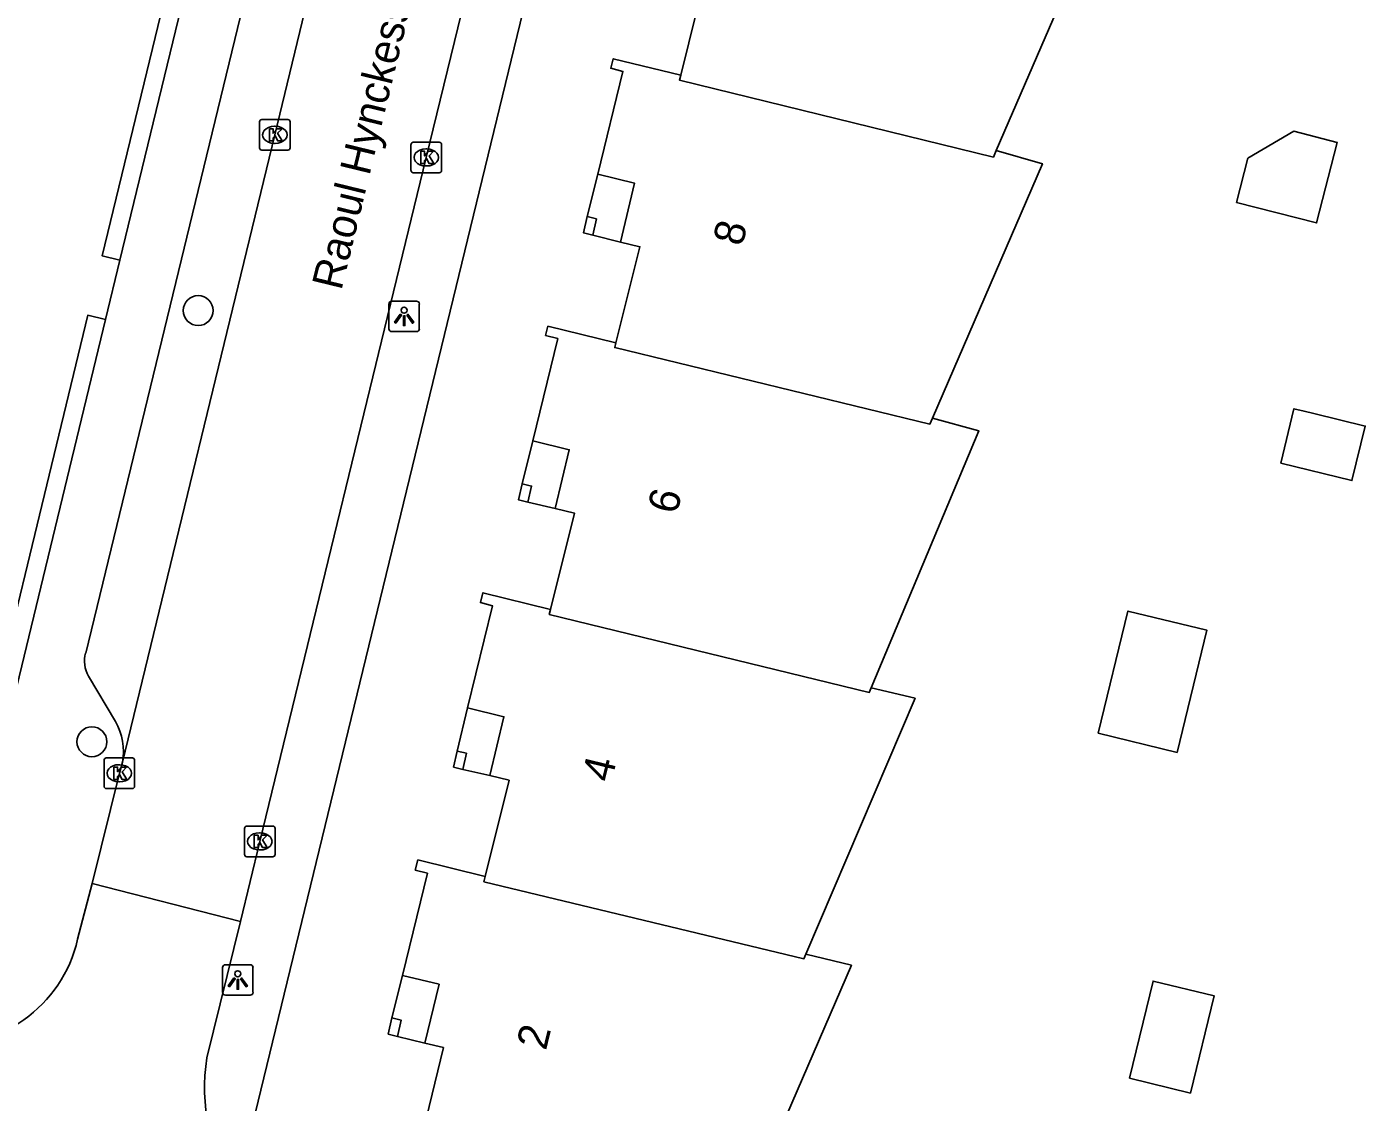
# Model space of a CAD drawing. Extents: x 163268 to 164360, y 381529 to 382285.
# Drawn here: x 164033.56 to 164077.37, y 382074.7 to 382109.89 of the extents above; entities that cross this region are included whole.
import ezdxf

# ---------------------------------------------------------------- set-up
doc = ezdxf.new("R2010")
doc.units = 0
for name, color, linetype in [('IMGEO_Boom', 7, 'Continuous'), ('IMGEO_Haag', 7, 'Continuous'), ('IMGEO_Kolk', 7, 'Continuous'), ('IMGEO_Lichtpunt', 7, 'Continuous'), ('IMGEO_Openbare_ruimte_label', 7, 'Continuous'), ('IMGEO_Pand', 7, 'Continuous'), ('IMGEO_Pand_nummerreeks', 7, 'Continuous'), ('IMGEO_Pand_overbouw', 7, 'Continuous'), ('IMGEO_Rijbaan_lokaal_open', 7, 'Continuous'), ('IMGEO_Voetpad_open', 7, 'Continuous')]:
    doc.layers.add(name, color=color, linetype=linetype)

msp = doc.modelspace()

# ---------------------------------------------------------------- linework, layer by layer
at = {"layer": 'IMGEO_Boom'}
for centre in [(164039.169, 382100.607), (164035.69, 382086.497)]:
    msp.add_circle(centre, 0.489, dxfattribs=at)
at = {"layer": 'IMGEO_Haag'}
for points in [[(164036.608, 382102.251), (164036.024, 382102.399), (164042.415, 382128.743), (164042.999, 382128.602)], [(164031.276, 382082.812), (164035.554, 382100.455), (164036.138, 382100.312)]]:
    msp.add_lwpolyline(points, dxfattribs=at)
at = {"layer": 'IMGEO_Kolk'}
for p, q in [((164041.177, 382105.933), (164041.177, 382106.785)), ((164041.252, 382106.859), (164042.104, 382106.859)), ((164041.665, 382106.639), (164041.69, 382106.639)), ((164042.178, 382106.785), (164042.178, 382105.933)), ((164041.688, 382106.079), (164041.663, 382106.079)), ((164046.134, 382105.192), (164046.134, 382106.044)), ((164046.209, 382106.118), (164047.061, 382106.118)), ((164047.135, 382106.044), (164047.135, 382105.192)), ((164042.104, 382105.859), (164041.252, 382105.859)), ((164046.622, 382105.898), (164046.647, 382105.898)), ((164046.645, 382105.338), (164046.62, 382105.338)), ((164047.061, 382105.118), (164046.209, 382105.118)), ((164036.086, 382085.04), (164036.086, 382085.892)), ((164036.161, 382085.966), (164037.013, 382085.966)), ((164037.087, 382085.892), (164037.087, 382085.04)), ((164036.574, 382085.746), (164036.599, 382085.746)), ((164036.597, 382085.186), (164036.572, 382085.186)), ((164037.013, 382084.966), (164036.161, 382084.966)), ((164040.758, 382083.735), (164041.61, 382083.735)), ((164040.683, 382082.809), (164040.683, 382083.661)), ((164041.171, 382083.515), (164041.196, 382083.515)), ((164041.684, 382083.661), (164041.684, 382082.809)), ((164041.194, 382082.955), (164041.169, 382082.955)), ((164041.61, 382082.735), (164040.758, 382082.735))]:
    msp.add_line(p, q, dxfattribs=at)
for points in [[(164041.177, 382105.933), (164041.177, 382106.785)], [(164041.252, 382106.859), (164042.104, 382106.859)], [(164041.498, 382106.559), (164041.621, 382106.559), (164041.621, 382106.408), (164041.751, 382106.559), (164041.915, 382106.559), (164041.769, 382106.408), (164041.922, 382106.159), (164041.77, 382106.159), (164041.685, 382106.323), (164041.621, 382106.256), (164041.621, 382106.159), (164041.498, 382106.159), (164041.498, 382106.559)], [(164042.178, 382106.785), (164042.178, 382105.933)], [(164046.134, 382105.192), (164046.134, 382106.044)], [(164046.209, 382106.118), (164047.061, 382106.118)], [(164047.135, 382106.044), (164047.135, 382105.192)], [(164042.104, 382105.859), (164041.252, 382105.859)], [(164046.455, 382105.818), (164046.578, 382105.818), (164046.578, 382105.667), (164046.708, 382105.818), (164046.872, 382105.818), (164046.726, 382105.667), (164046.879, 382105.418), (164046.727, 382105.418), (164046.642, 382105.582), (164046.578, 382105.515), (164046.578, 382105.418), (164046.455, 382105.418), (164046.455, 382105.818)], [(164047.061, 382105.118), (164046.209, 382105.118)], [(164036.086, 382085.04), (164036.086, 382085.892)], [(164036.161, 382085.966), (164037.013, 382085.966)], [(164037.087, 382085.892), (164037.087, 382085.04)], [(164036.407, 382085.666), (164036.53, 382085.666), (164036.53, 382085.515), (164036.66, 382085.666), (164036.824, 382085.666), (164036.678, 382085.515), (164036.831, 382085.266), (164036.679, 382085.266), (164036.594, 382085.43), (164036.53, 382085.363), (164036.53, 382085.266), (164036.407, 382085.266), (164036.407, 382085.666)], [(164037.013, 382084.966), (164036.161, 382084.966)], [(164040.758, 382083.735), (164041.61, 382083.735)], [(164040.683, 382082.809), (164040.683, 382083.661)], [(164041.004, 382083.435), (164041.127, 382083.435), (164041.127, 382083.284), (164041.257, 382083.435), (164041.421, 382083.435), (164041.275, 382083.284), (164041.428, 382083.035), (164041.276, 382083.035), (164041.191, 382083.199), (164041.127, 382083.132), (164041.127, 382083.035), (164041.004, 382083.035), (164041.004, 382083.435)], [(164041.684, 382083.661), (164041.684, 382082.809)], [(164041.61, 382082.735), (164040.758, 382082.735)]]:
    msp.add_lwpolyline(points, dxfattribs=at)
for centre, start, end in [((164041.254, 382106.783), 91.552, 178.448), ((164041.254, 382106.783), 91.552, 178.448), ((164042.102, 382106.783), 1.552, 88.448), ((164042.102, 382106.783), 1.552, 88.448), ((164046.211, 382106.042), 91.552, 178.448), ((164046.211, 382106.042), 91.552, 178.448), ((164047.059, 382106.042), 1.552, 88.448), ((164047.059, 382106.042), 1.552, 88.448), ((164041.254, 382105.935), 181.552, 268.448), ((164041.254, 382105.935), 181.552, 268.448), ((164042.102, 382105.935), 271.552, 358.448), ((164042.102, 382105.935), 271.552, 358.448), ((164046.211, 382105.194), 181.552, 268.448), ((164046.211, 382105.194), 181.552, 268.448), ((164047.059, 382105.194), 271.552, 358.448), ((164047.059, 382105.194), 271.552, 358.448), ((164036.163, 382085.89), 91.552, 178.448), ((164036.163, 382085.89), 91.552, 178.448), ((164037.011, 382085.89), 1.552, 88.448), ((164037.011, 382085.89), 1.552, 88.448), ((164036.163, 382085.042), 181.552, 268.448), ((164036.163, 382085.042), 181.552, 268.448), ((164037.011, 382085.042), 271.552, 358.448), ((164037.011, 382085.042), 271.552, 358.448), ((164040.76, 382083.659), 91.552, 178.448), ((164040.76, 382083.659), 91.552, 178.448), ((164041.608, 382083.659), 1.552, 88.448), ((164041.608, 382083.659), 1.552, 88.448), ((164040.76, 382082.811), 181.552, 268.448), ((164040.76, 382082.811), 181.552, 268.448), ((164041.608, 382082.811), 271.552, 358.448), ((164041.608, 382082.811), 271.552, 358.448)]:
    msp.add_arc(centre, 0.0765, start, end, dxfattribs=at)
for centre, major_axis, ratio, start_param, end_param in [((164041.664, 382106.359), (-0.387, 0.002), 0.722429, 4.712389, 7.853982), ((164041.689, 382106.359), (-0.39, 0.002), 0.717154, 1.570796, 4.712389), ((164046.621, 382105.618), (-0.387, 0.002), 0.722429, 4.712389, 7.853982), ((164046.646, 382105.618), (-0.39, 0.002), 0.717154, 1.570796, 4.712389), ((164036.573, 382085.466), (-0.387, 0.002), 0.722429, 4.712389, 7.853982), ((164036.598, 382085.466), (-0.39, 0.002), 0.717154, 1.570796, 4.712389), ((164041.17, 382083.235), (-0.387, 0.002), 0.722429, 4.712389, 7.853982), ((164041.195, 382083.235), (-0.39, 0.002), 0.717154, 1.570796, 4.712389)]:
    msp.add_ellipse(centre, major_axis=major_axis, ratio=ratio, start_param=start_param, end_param=end_param, dxfattribs=at)
at = {"layer": 'IMGEO_Lichtpunt'}
for p, q in [((164045.411, 382100.821), (164045.411, 382100.014)), ((164045.411, 382100.821), (164045.411, 382100.014)), ((164046.313, 382100.916), (164045.505, 382100.916)), ((164046.313, 382100.916), (164045.505, 382100.916)), ((164046.407, 382100.014), (164046.407, 382100.821)), ((164046.407, 382100.014), (164046.407, 382100.821)), ((164045.505, 382099.92), (164046.313, 382099.92)), ((164045.505, 382099.92), (164046.313, 382099.92)), ((164039.966, 382079.105), (164039.966, 382078.298)), ((164039.966, 382079.105), (164039.966, 382078.298)), ((164040.868, 382079.2), (164040.06, 382079.2)), ((164040.868, 382079.2), (164040.06, 382079.2)), ((164040.962, 382078.298), (164040.962, 382079.105)), ((164040.962, 382078.298), (164040.962, 382079.105)), ((164040.06, 382078.204), (164040.868, 382078.204)), ((164040.06, 382078.204), (164040.868, 382078.204))]:
    msp.add_line(p, q, dxfattribs=at)
for points in [[(164045.785, 382100.485), (164045.824, 382100.457), (164045.636, 382100.195), (164045.598, 382100.222), (164045.785, 382100.485)], [(164045.887, 382100.437), (164045.934, 382100.437), (164045.934, 382100.115), (164045.887, 382100.115), (164045.887, 382100.437)], [(164045.997, 382100.457), (164046.035, 382100.484), (164046.222, 382100.222), (164046.183, 382100.194), (164045.997, 382100.457)], [(164040.34, 382078.769), (164040.379, 382078.741), (164040.191, 382078.479), (164040.153, 382078.506), (164040.34, 382078.769)], [(164040.442, 382078.721), (164040.489, 382078.721), (164040.489, 382078.399), (164040.442, 382078.399), (164040.442, 382078.721)], [(164040.552, 382078.741), (164040.59, 382078.768), (164040.777, 382078.506), (164040.738, 382078.478), (164040.552, 382078.741)]]:
    msp.add_lwpolyline(points, dxfattribs=at)
for centre in [(164045.91, 382100.619), (164040.465, 382078.903)]:
    msp.add_circle(centre, 0.0994, dxfattribs=at)
for centre, start, end in [((164045.505, 382100.821), 90, 180), ((164045.505, 382100.821), 90, 180), ((164046.313, 382100.821), 0, 90), ((164046.313, 382100.821), 0, 90), ((164045.505, 382100.014), 180, 270), ((164045.505, 382100.014), 180, 270), ((164046.313, 382100.014), 270, 0), ((164046.313, 382100.014), 270, 360), ((164040.06, 382079.105), 90, 180), ((164040.06, 382079.105), 90, 180), ((164040.868, 382079.105), 0, 90), ((164040.868, 382079.105), 0, 90), ((164040.06, 382078.298), 180, 270), ((164040.06, 382078.298), 180, 270), ((164040.868, 382078.298), 270, 0), ((164040.868, 382078.298), 270, 360)]:
    msp.add_arc(centre, 0.0946, start, end, dxfattribs=at)
at = {"layer": 'IMGEO_Pand'}
for points in [[(164057.085, 382117.042), (164054.884, 382117.582), (164054.802, 382117.268), (164055.199, 382117.165), (164054.385, 382113.823), (164055.575, 382113.531), (164055.113, 382111.608), (164055.744, 382111.456), (164054.962, 382108.305)], [(164065.293, 382105.846), (164068.887, 382114.159), (164067.386, 382114.609)], [(164054.962, 382108.305), (164052.755, 382108.847), (164052.674, 382108.538), (164053.071, 382108.435), (164052.251, 382105.068), (164053.455, 382104.772), (164052.993, 382102.85), (164053.625, 382102.698), (164052.842, 382099.547)], [(164065.293, 382105.846), (164065.199, 382105.63), (164054.923, 382108.148), (164054.962, 382108.305)], [(164073.159, 382104.147), (164075.776, 382103.478), (164076.448, 382106.111), (164075.032, 382106.473), (164073.528, 382105.592), (164073.159, 382104.147)], [(164063.201, 382097.083), (164066.802, 382105.412), (164065.293, 382105.846)], [(164052.202, 382103.606), (164051.897, 382103.681), (164051.777, 382103.154), (164052.082, 382103.079), (164052.202, 382103.606)], [(164052.842, 382099.547), (164050.618, 382100.093), (164050.54, 382099.792), (164050.937, 382099.689), (164050.123, 382096.347), (164051.313, 382096.055), (164050.851, 382094.132), (164051.482, 382093.98), (164050.7, 382090.829)], [(164052.842, 382099.547), (164052.804, 382099.396), (164063.118, 382096.892), (164063.201, 382097.083)], [(164074.602, 382095.612), (164076.936, 382095.044), (164077.37, 382096.826), (164075.688, 382097.236), (164075.366, 382097.314), (164075.036, 382097.395), (164074.602, 382095.612)], [(164061.198, 382088.256), (164064.72, 382096.672), (164063.201, 382097.083)], [(164050.079, 382094.863), (164049.774, 382094.938), (164049.654, 382094.411), (164049.959, 382094.336), (164050.079, 382094.863)], [(164048.565, 382082.088), (164049.347, 382085.239), (164048.716, 382085.391), (164049.178, 382087.314), (164047.988, 382087.606), (164048.802, 382090.948), (164048.405, 382091.051), (164048.489, 382091.372), (164050.7, 382090.829)], [(164050.7, 382090.829), (164050.659, 382090.663), (164061.134, 382088.109), (164061.198, 382088.256)], [(164068.624, 382086.773), (164071.211, 382086.146), (164072.188, 382090.145), (164069.601, 382090.772), (164068.624, 382086.773)], [(164061.198, 382088.256), (164062.634, 382087.923), (164059.062, 382079.546)], [(164047.523, 382085.667), (164047.643, 382086.194), (164047.948, 382086.119), (164047.828, 382085.592), (164047.523, 382085.667)], [(164048.565, 382082.088), (164046.362, 382082.629), (164046.275, 382082.296), (164046.672, 382082.193), (164045.858, 382078.851), (164047.052, 382078.561), (164046.586, 382076.638), (164047.197, 382076.489), (164046.358, 382073.031), (164053.052, 382071.388), (164052.914, 382070.819), (164056.298, 382069.343), (164060.552, 382079.184), (164059.062, 382079.546)], [(164059.062, 382079.546), (164058.996, 382079.398), (164048.522, 382081.917), (164048.565, 382082.088)], [(164069.649, 382075.488), (164071.65, 382075.002), (164072.427, 382078.178), (164070.425, 382078.664), (164069.649, 382075.488)], [(164045.695, 382076.855), (164045.815, 382077.382), (164045.51, 382077.457), (164045.39, 382076.93), (164045.695, 382076.855)]]:
    msp.add_lwpolyline(points, dxfattribs=at)
at = {"layer": 'IMGEO_Pand_overbouw'}
for points in [[(164051.897, 382103.681), (164052.202, 382103.606), (164052.082, 382103.079), (164052.993, 382102.85), (164053.455, 382104.772), (164052.251, 382105.068)], [(164049.959, 382094.336), (164050.851, 382094.132), (164051.313, 382096.055), (164050.123, 382096.347), (164049.774, 382094.938), (164050.079, 382094.863)], [(164047.643, 382086.194), (164047.948, 382086.119), (164047.828, 382085.592), (164048.716, 382085.391), (164049.178, 382087.314), (164047.988, 382087.606)], [(164045.695, 382076.855), (164046.586, 382076.638), (164047.052, 382078.561), (164045.858, 382078.851), (164045.51, 382077.457), (164045.815, 382077.382)]]:
    msp.add_lwpolyline(points, close=True, dxfattribs=at)
at = {"layer": 'IMGEO_Rijbaan_lokaal_open'}
for points in [[(164062.081, 382169.185), (164061.553, 382166.894), (164057.77, 382151.298), (164051.259, 382124.564), (164046.634, 382105.618), (164041.183, 382083.235), (164040.553, 382080.61)], [(164036.687, 382085.824), (164041.679, 382106.359), (164046.97, 382128.236), (164050.296, 382141.81)], [(164035.703, 382081.86), (164036.588, 382085.465), (164036.649, 382085.666), (164036.687, 382085.824)], [(164035.221, 382080.033), (164035.703, 382081.86)], [(164040.553, 382080.61), (164035.703, 382081.86)], [(164040.553, 382080.61), (164039.454, 382076.15)]]:
    msp.add_lwpolyline(points, dxfattribs=at)
for centre, radius, start, end in [((164030.921, 382081.002), 4.407, 263.1279, 347.3027), ((164045.331, 382075.188), 5.956, 170.7022, 214.5649)]:
    msp.add_arc(centre, radius, start, end, dxfattribs=at)
at = {"layer": 'IMGEO_Voetpad_open'}
for points in [[(164041.028, 382074.335), (164055.615, 382134.307), (164064.396, 382170.281)], [(164035.485, 382089.4), (164047.537, 382139.011)], [(164042.999, 382128.602), (164036.608, 382102.251)], [(164036.608, 382102.251), (164036.138, 382100.312)], [(164036.138, 382100.312), (164031.812, 382082.475)], [(164036.457, 382087.16), (164035.581, 382088.639)]]:
    msp.add_lwpolyline(points, dxfattribs=at)
for centre, radius, start, end in [((164036.397, 382089.129), 0.952, 163.4283, 210.9515), ((164034.834, 382086.193), 1.889, 348.7456, 30.7905)]:
    msp.add_arc(centre, radius, start, end, dxfattribs=at)

# ---------------------------------------------------------------- texts
at = {"layer": 'IMGEO_Openbare_ruimte_label'}
msp.add_text('Raoul Hynckesstraat', height=1, rotation=76.2971, dxfattribs=at).set_placement((164043.853, 382101.238))
at = {"layer": 'IMGEO_Pand_nummerreeks'}
for s, rotation, p in [('8', 76.2779, (164056.976, 382102.683)), ('6', 76.2779, (164054.834, 382093.91)), ('4', 76.2773, (164052.691, 382085.14)), ('2', 76.2773, (164050.549, 382076.369))]:
    msp.add_text(s, height=1, rotation=rotation, dxfattribs=at).set_placement(p)

doc.saveas('drawing.dxf')
